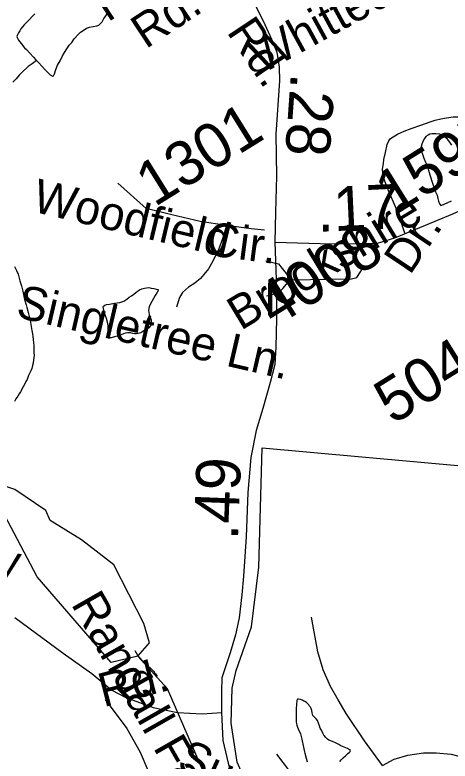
# Model space of a CAD drawing. Extents: x 2001466 to 31450019, y -30647475 to 847247.
# Drawn here: x 2065465 to 2067917, y 677008 to 681216 of the extents above; entities that cross this region are included whole.
import ezdxf

# ---------------------------------------------------------------- set-up
doc = ezdxf.new("R2010")
doc.units = 0
for name, color, linetype in [('Exist Boundary Political City Limit New', 7, 'Continuous'), ('Exist Hydrographic Misc Water Feature', 7, 'Continuous'), ('Exist Road Non-System Type 51', 7, 'Continuous'), ('Exist Road Non-System Type 51 Label', 7, 'Continuous'), ('Exist Road Secondary Mileage Hundredths English Label', 7, 'Continuous'), ('Exist Road Secondary Type 41 Attributed', 7, 'Continuous'), ('Exist Road Secondary Type 51 Attributed', 7, 'Continuous'), ('Exist Road Secondary Type 51 Label', 7, 'Continuous'), ('Exist Road Secondary Type 51 Number Label', 7, 'Continuous'), ('Map Preparation Boundary City Limit Buffer Line', 7, 'Continuous')]:
    doc.layers.add(name, color=color, linetype=linetype)

msp = doc.modelspace()

# ---------------------------------------------------------------- linework, layer by layer
at = {"layer": 'Exist Boundary Political City Limit New'}
msp.add_lwpolyline([(2070065, 679078.5), (2069979.9, 676124.6), (2067235.2, 676200.2), (2067007.2, 676474), (2066845.5, 676712.3), (2066718.2, 677001.4), (2066684.1, 677222.8), (2066689.2, 677418.8), (2066711.6, 677519), (2066797.6, 677765.7), (2066838.9, 678102.1), (2066857.5, 678775), (2068293.8, 678644.4), (2068319.2, 679155.1), (2070065, 679078.5)], dxfattribs=at)
at = {"layer": 'Exist Hydrographic Misc Water Feature'}
for points in [[(2065576.8, 681222.5), (2065562.6, 681206.4), (2065546.8, 681190.6), (2065538.6, 681182.5), (2065528.8, 681172.2), (2065516.7, 681160.3), (2065507.1, 681148.3), (2065498.9, 681138.2), (2065492.7, 681126.6), (2065484.7, 681114.4), (2065476.9, 681100.2), (2065475.1, 681094.3), (2065477.1, 681088.4), (2065484.9, 681074.2), (2065499.1, 681054.2), (2065518.8, 681030.5), (2065529, 681020.5), (2065549.1, 681000.4), (2065568.8, 680978.3), (2065582.7, 680962.4), (2065587.2, 680958.5)], [(2065587.2, 680958.5), (2065599.1, 680946.5), (2065617.2, 680926.8), (2065635, 680906.7), (2065652.9, 680888.5), (2065663.1, 680878.9), (2065671.3, 680874.8), (2065675.4, 680870.5), (2065681.4, 680872.9), (2065687.1, 680884.6), (2065694.9, 680908.9), (2065705.4, 680932.9), (2065719.1, 680956.8), (2065731.2, 680980.9), (2065743.3, 681004.6), (2065756.8, 681024.9), (2065771.2, 681045), (2065784.9, 681060.8), (2065798.9, 681081), (2065820.6, 681104.8), (2065834.9, 681118.9), (2065848.5, 681129), (2065868.8, 681140.9), (2065884.6, 681147), (2065906.5, 681151), (2065926.4, 681155.3), (2065936.9, 681159), (2065944.6, 681165.1), (2065950.8, 681171.1), (2065956.3, 681177.1), (2065966.6, 681195.1), (2065978.5, 681213.1), (2065986.5, 681237.1)], [(2065587.2, 680958.5), (2065561.2, 680940.5), (2065539.1, 680924.5), (2065505.2, 680892.3), (2065489.2, 680876.4), (2065471.2, 680856.5), (2065453.3, 680836.4)], [(2067927.3, 680480.9), (2067915.4, 680498.9), (2067903.3, 680515), (2067891.2, 680524.9), (2067877.3, 680534.7), (2067859.4, 680542.7), (2067837.3, 680544.8), (2067817.2, 680544.6), (2067803.2, 680542.7), (2067793.2, 680538.5), (2067781.3, 680530.6), (2067773.3, 680518.4), (2067765.5, 680506.7), (2067757.5, 680486.8), (2067753.2, 680466.7), (2067755.5, 680446.5), (2067761.6, 680430.6), (2067769.4, 680408.7), (2067779.5, 680384.9), (2067787.7, 680366.6), (2067803.6, 680314.7), (2067817.6, 680266.7), (2067827.8, 680238.8), (2067836, 680218.9), (2067844.2, 680199), (2067847.9, 680180.6), (2067852, 680165), (2067857.8, 680150.7), (2067864.3, 680140.8), (2067870.1, 680142.8), (2067900, 680156.9), (2067926.1, 680167.2)], [(2065463.2, 679796.6), (2065473, 679774.4), (2065483.5, 679754.6), (2065493.1, 679716.6), (2065501.3, 679688.6), (2065509.5, 679658.6), (2065519.4, 679610.8), (2065527.6, 679580.8), (2065531.7, 679566.8), (2065539.7, 679538.8), (2065549.9, 679492.7), (2065555.7, 679458.9), (2065559.6, 679436.8), (2065563.9, 679416.7), (2065565.9, 679402.6), (2065568, 679384.9), (2065570, 679366.7), (2065571.7, 679351), (2065572.1, 679332.7), (2065572.1, 679314.9), (2065572.3, 679293), (2065570.2, 679273), (2065568.2, 679253), (2065564.5, 679239), (2065560.2, 679223), (2065554.4, 679208.9), (2065541.9, 679182.7), (2065534.5, 679160.8), (2065526.5, 679148.6), (2065518.3, 679132.8), (2065510.6, 679119), (2065496.4, 679090.7), (2065488.4, 679078.5), (2065480.6, 679066.7), (2065470.6, 679050.8), (2065462.8, 679036.6)], [(2066109.3, 679623.7), (2066121.4, 679632), (2066135.3, 679642), (2066145.6, 679649.8), (2066155.4, 679658), (2066166.9, 679666), (2066179.4, 679671.8), (2066195.4, 679675.9), (2066207.1, 679677.7), (2066219.2, 679678), (2066233.2, 679675.8), (2066247.3, 679674.1), (2066261.2, 679670), (2066271.5, 679668), (2066271.3, 679661.9), (2066265.1, 679648.3), (2066255.1, 679634), (2066245.3, 679616), (2066235.4, 679600.1), (2066227.2, 679583.9), (2066221.5, 679570.1), (2066219.4, 679559.9), (2066217.4, 679550.1), (2066219.6, 679538), (2066221.5, 679525.9), (2066229.7, 679506.1), (2066231.7, 679496), (2066233.4, 679486), (2066235.6, 679475.9), (2066233.4, 679468.1), (2066227.4, 679460.1), (2066219.6, 679452), (2066211.4, 679445.9), (2066205.7, 679441.9), (2066195.8, 679436.1), (2066185.8, 679429.9), (2066173.9, 679424), (2066159.5, 679420.1), (2066149.9, 679417.9), (2066139.7, 679417.9), (2066129.8, 679419.8), (2066115.7, 679423.9), (2066099.9, 679423.9), (2066085.9, 679421.9), (2066075.9, 679417.8), (2066063.8, 679411.9), (2066056, 679407.8), (2066040, 679403.8), (2066025.6, 679399.8), (2066008, 679395.6), (2065994.1, 679395.7), (2065990, 679399.6), (2065989.8, 679405.7), (2065989.8, 679423.6), (2065989.8, 679441.8), (2065989.6, 679463.7), (2065985.7, 679483.4), (2065981.4, 679503.5), (2065975.6, 679519.8), (2065969.7, 679537.7), (2065965.6, 679551.3), (2065961.3, 679569.4), (2065963.7, 679573.5), (2065971.5, 679579.6), (2065981.6, 679583.4), (2065997.5, 679585.4), (2066025.4, 679589.7), (2066055.4, 679593.7), (2066079.4, 679601.8), (2066095.4, 679613.6), (2066109.3, 679623.7)], [(2066156.5, 677600.4), (2066006.6, 677564), (2065589.5, 678048.2), (2065405.6, 678396.4), (2065413.6, 678557.1)], [(2066022.6, 678114.9), (2065839.5, 678256.5), (2065663.5, 678364.9), (2065638.5, 678421.2), (2065463.6, 678539.6), (2065413.6, 678557.1)], [(2066156.5, 677600.4), (2066223.5, 677674.5), (2066190.5, 677783.4), (2066022.6, 678114.9)], [(2066140.9, 677632.2), (2066148.7, 677618.4), (2066157.1, 677602.2), (2066165.1, 677594.5), (2066171, 677586.3), (2066179, 677578.2), (2066187, 677572.5), (2066195, 677562.4), (2066205.3, 677554.3), (2066214.9, 677544.3), (2066230.9, 677530.5), (2066245.3, 677516.2), (2066251.2, 677506.4), (2066256.9, 677500.6), (2066263.3, 677492.4), (2066269, 677486.6)], [(2066969.6, 676132.1), (2066825.5, 676307.2), (2066717.5, 676509.6), (2066324.6, 677416.5), (2066156.5, 677600.4)], [(2067295.9, 677006.5), (2067303.7, 677014.7), (2067313.8, 677026.6), (2067327.5, 677038.6), (2067339.8, 677048.5), (2067349.7, 677058.4), (2067353.8, 677062.7), (2067355.6, 677066.4), (2067353.4, 677070.8), (2067349.9, 677072.5), (2067339.8, 677078.5), (2067319.9, 677086.4), (2067301.7, 677094.5), (2067289.4, 677102.4), (2067275.4, 677108.6), (2067267.6, 677112.6), (2067257.8, 677116.5), (2067245.5, 677122.5), (2067233.4, 677126.3), (2067225.6, 677132.4), (2067217.4, 677140.5), (2067205.3, 677154.5), (2067199.8, 677166.3), (2067191.8, 677182.1), (2067185.2, 677194.5), (2067181.7, 677206.3), (2067175.4, 677222.3), (2067169.2, 677236.2), (2067163.3, 677246.1), (2067151.4, 677258.4), (2067143.2, 677266.1), (2067139.7, 677280.1), (2067137.2, 677294.2), (2067135.2, 677304.3), (2067131.3, 677312.2), (2067125.1, 677318.4), (2067121.4, 677326.2), (2067115.1, 677332), (2067107.3, 677338.1), (2067099.3, 677344.2), (2067093.1, 677345.9), (2067083.1, 677351.9), (2067073.3, 677356.2), (2067063.4, 677358.1), (2067057.5, 677357.8), (2067053.6, 677349.9), (2067051.1, 677327.9), (2067049.3, 677303.9), (2067049.5, 677290.1), (2067049.5, 677280), (2067049.7, 677268.2), (2067049.3, 677245.9), (2067049.7, 677230), (2067051.5, 677218), (2067053.6, 677210), (2067057.5, 677200), (2067061.8, 677190), (2067073.7, 677161.9), (2067081.9, 677132.3), (2067091.5, 677086.2), (2067095.8, 677068.1), (2067099.5, 677052.1), (2067105.4, 677024.1), (2067111.8, 677004)]]:
    msp.add_lwpolyline(points, dxfattribs=at)
at = {"layer": 'Exist Road Non-System Type 51'}
for points in [[(2067661.6, 679984.8), (2067620.1, 680107.6), (2067562.8, 680242.8), (2067540.1, 680305.3), (2067536.9, 680345.3), (2067541.6, 680377.2), (2067544, 680401.2), (2067552.9, 680441), (2067561.8, 680484.8), (2067572.2, 680506.6), (2067582.4, 680518.4), (2067620.9, 680543.6), (2067659.3, 680560.8), (2067697.6, 680576.1), (2067752, 680595), (2067804.4, 680613.9), (2067832.6, 680623.3), (2067864.7, 680630.7), (2067896.8, 680636), (2067934.9, 680641.3), (2067966.9, 680640.6), (2068044.8, 680637), (2068218.7, 680627.5)], [(2066657.1, 680028.5), (2066508.9, 680051.4), (2066349.3, 680089.4), (2066204.9, 680123.6), (2066045.4, 680268)], [(2067833.3, 680053.1), (2067933.6, 680094.9), (2068189.5, 680208.6)], [(2066657.1, 680028.5), (2066634.9, 679953.6), (2066613.8, 679896.1), (2066580.4, 679826.8), (2066555.5, 679783.3), (2066528.8, 679751.8), (2066510.4, 679730.2), (2066477.8, 679702.8), (2066443.4, 679681.5), (2066408.8, 679650.2), (2066392.2, 679622.6), (2066375.1, 679568.9)], [(2066870.4, 680001.7), (2066796.1, 680010.4), (2066657.1, 680028.5)], [(2066879.4, 679828.7), (2066950.1, 679813.2), (2066971.8, 679786.9), (2066992.6, 679757.1), (2067016.5, 679721.3)], [(2067016.5, 679721.3), (2067360.9, 679728.2), (2067391.3, 679735.8), (2067429.3, 679792.8)], [(2066882.3, 679631.8), (2066947.9, 679649.7), (2066974.8, 679673.6), (2067016.5, 679721.3)], [(2067536.3, 676984.2), (2067434.1, 677122), (2067331.8, 677277.5), (2067287.4, 677353), (2067242.9, 677428.6), (2067202.9, 677521.9), (2067171.8, 677624.1), (2067136.2, 677819.6)], [(2065973, 677356.1), (2066094.7, 677192.6), (2066170, 677059.1), (2066213.9, 676956.2), (2066229.2, 676921.9), (2066240.6, 676889.6), (2066251.7, 676845.4)], [(2067042.9, 676784.3), (2067042.9, 676864.2), (2067034, 676908.7), (2067011.8, 676953.1), (2066940.6, 677046.4)], [(2067536.3, 676984.2), (2067603, 677019.8), (2067678.6, 677042), (2067767.5, 677055.3), (2067838.6, 677055.3), (2067923.1, 677046.4), (2067994.2, 677028.7), (2068092, 676988.7), (2068189.8, 676922), (2068323.2, 676828.7), (2068381, 676788.7)]]:
    msp.add_lwpolyline(points, dxfattribs=at)
at = {"layer": 'Exist Road Secondary Type 41 Attributed'}
msp.add_lwpolyline([(2065464.5, 677818), (2065737.4, 677616.3), (2065897.6, 677501.8), (2066011.2, 677407.5), (2066090.1, 677367.2), (2066243.2, 677311.1), (2066381.2, 677281.5), (2066520.1, 677274.4), (2066629, 677283.1)], dxfattribs=at)
at = {"layer": 'Exist Road Secondary Type 51 Attributed'}
for points in [[(2066812.8, 681282.8), (2066863.3, 681182.9), (2066911.7, 681079.8), (2066940, 681006.6), (2066953.4, 680922.1), (2066956.4, 680844.1), (2066935.9, 680543.3), (2066939, 680306.4), (2066932.7, 680104.3), (2066929.6, 679933.8)], [(2066929.6, 679933.8), (2067249.8, 679925.1), (2067404.5, 679926.7), (2067507.7, 679928.4), (2067605.8, 679958.4), (2067833.3, 680053.1)], [(2066929.6, 679933.8), (2066936.7, 679726.5), (2066938.2, 679503.9), (2066934.3, 679342.8), (2066928.8, 679244.9), (2066903.5, 679142.7), (2066862.5, 678997.4), (2066824.6, 678872.6), (2066793.9, 678720.3), (2066776.5, 678523.3), (2066768.6, 678272.2), (2066753.6, 678050.4), (2066743.4, 677946.3), (2066727.6, 677816.1), (2066707.9, 677720.1), (2066677.9, 677619.1), (2066630.5, 677477), (2066629, 677402.8), (2066629, 677283.1)], [(2066629, 677283.1), (2066636.1, 677125.2), (2066666, 676995.8), (2066701.5, 676871), (2066733.1, 676785.7), (2066777.3, 676696.5), (2066871.2, 676567.6), (2066951.3, 676472.8), (2067046.6, 676348.1), (2067127.2, 676226.4), (2067163.9, 676156), (2067184.4, 676110.5), (2067210.1, 676036.8)]]:
    msp.add_lwpolyline(points, dxfattribs=at)
at = {"layer": 'Map Preparation Boundary City Limit Buffer Line'}
msp.add_lwpolyline([(2070065, 679078.5), (2069979.9, 676124.6), (2067235.2, 676200.2), (2067007.2, 676474), (2066845.5, 676712.3), (2066718.2, 677001.4), (2066684.1, 677222.8), (2066689.2, 677418.8), (2066711.6, 677519), (2066797.6, 677765.7), (2066838.9, 678102.1), (2066857.5, 678775), (2068293.8, 678644.4), (2068319.2, 679155.1), (2070065, 679078.5)], dxfattribs=at)

# ---------------------------------------------------------------- texts
at = {"layer": 'Exist Road Non-System Type 51 Label'}
for s, rotation, p in [('Woodfield', 346.5995, (2065555.1, 680109)), ('Cir.', 352.5545, (2066536.6, 679863)), ('Singletree Ln.', 346.9687, (2065464.3, 679512.8)), ('Randall Farm Rd.', 299.7395, (2065778.3, 677894.8))]:
    msp.add_text(s, height=190, rotation=rotation, dxfattribs=at).set_placement(p)
at = {"layer": 'Exist Road Secondary Mileage Hundredths English Label'}
for s, rotation, p in [('.28', 265.9705, (2067020.5, 680891.7)), ('.17', 2.6895, (2067171.5, 679992.3)), ('.49', 87.8108, (2066721.4, 678251.7))]:
    msp.add_text(s, height=250, rotation=rotation, dxfattribs=at).set_placement(p)
at = {"layer": 'Exist Road Secondary Type 51 Label'}
for s, rotation, p in [('Park', 33.4249, (2065988.2, 681172.6)), ('Whitted', 28.6723, (2066857.2, 680881.2)), (' Rd.', 33.4249, (2066143.1, 680982.5)), ('Rd.', 303.8472, (2066654.9, 681120.4)), ('Brookshire', 31.1974, (2066737.6, 679433.4)), ('Dr.', 56.1901, (2067691.1, 679744.1)), ('Dairy', 346.9068, (2064894.2, 678165.8)), ('Rd.', 14.4639, (2065963.6, 677311.9)), ('Sunset', 335.5302, (2066368.4, 676964.5))]:
    msp.add_text(s, height=190, rotation=rotation, dxfattribs=at).set_placement(p)
at = {"layer": 'Exist Road Secondary Type 51 Number Label'}
for s, p in [('1301', (2066250.9, 680129.7)), ('1597', (2067599.7, 680080.3)), ('4008', (2066928.3, 679450.5)), ('5042', (2067594.1, 678902.4))]:
    msp.add_text(s, height=250, rotation=31.918, dxfattribs=at).set_placement(p)

doc.saveas('drawing.dxf')
